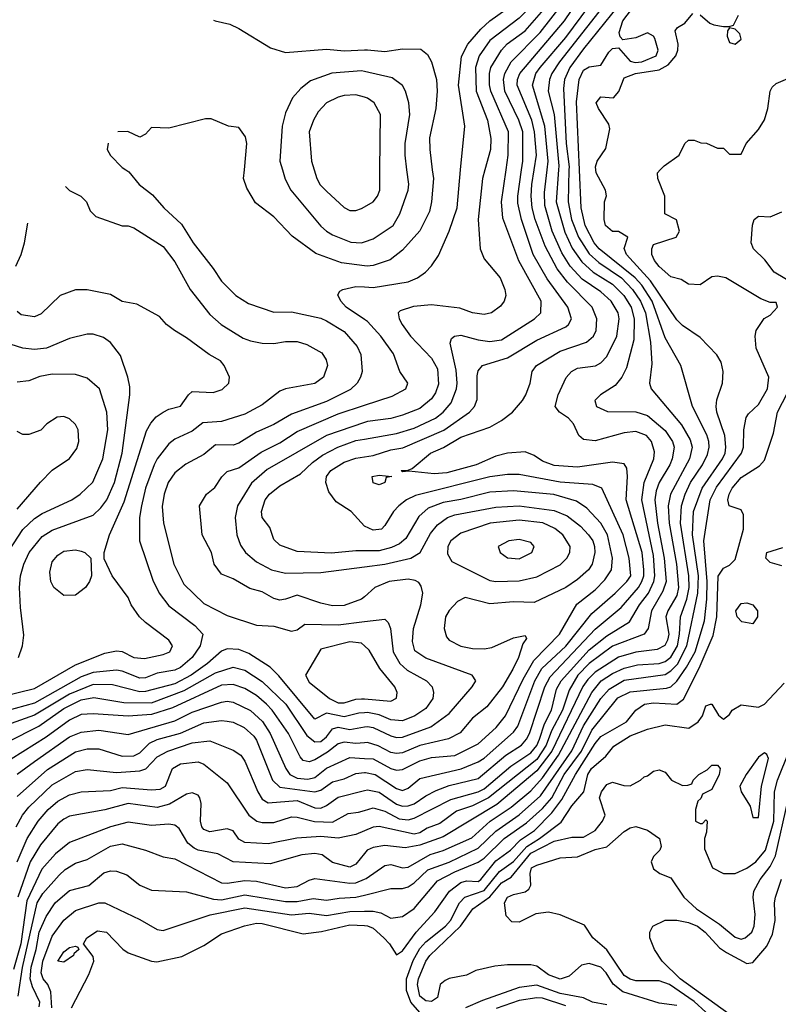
# Model space of a CAD drawing. Header units: inches. Extents: x 1793389 to 1900389, y 320802 to 470796.
# Tile 313 of 656: x 1828819 to 1831418, y 417143 to 420514. Entities that reach past the tile are written whole.
import ezdxf

# ---------------------------------------------------------------- set-up
doc = ezdxf.new("R2010")
doc.units = ezdxf.units.IN
doc.header["$MEASUREMENT"] = 0
for name, color, linetype in [('B8421', 7, 'Continuous'), ('B8422', 7, 'Continuous'), ('B8431', 7, 'Continuous'), ('B8432', 7, 'Continuous')]:
    doc.layers.add(name, color=color, linetype=linetype)

msp = doc.modelspace()

# ---------------------------------------------------------------- linework, layer by layer
at = {"layer": 'B8421', "color": 2}
for points, elevation in [([(1829182.5, 420000), (1829193.2, 419993.2), (1829228.7, 419950), (1829274, 419914), (1829312.7, 419870), (1829373.6, 419813.6), (1829412.7, 419750), (1829482, 419662), (1829510, 419619), (1829559, 419570), (1829602.5, 419542.5), (1829690, 419512.3), (1829750, 419514), (1829850, 419491.6), (1829870, 419482.9), (1829930, 419446.6), (1829974.9, 419394.9), (1829987.5, 419367.5), (1829992, 419310), (1829986.6, 419290), (1829975.1, 419270), (1829952.1, 419247.9), (1829870, 419207.2), (1829750, 419163.1), (1829690, 419128.4), (1829630, 419101.3), (1829570, 419064.4), (1829550, 419057.1), (1829490, 419058), (1829450, 419024.9), (1829388.1, 418991.9), (1829350, 418962), (1829327.6, 418930), (1829314, 418890), (1829307.5, 418847.5), (1829312, 418790), (1829347, 418650), (1829381, 418581), (1829450, 418515.1), (1829530, 418474), (1829630, 418440.9), (1829690, 418438), (1829750, 418420.9), (1829770, 418425.2), (1829795.9, 418444.1), (1829910, 418442.6), (1830000, 418453.1)], 306), ([(1830000, 419671.7), (1829921.7, 419681.7), (1829833.7, 419713.7), (1829752.5, 419772.5), (1829690, 419838.8), (1829627.1, 419887.1), (1829596.8, 419936.8), (1829586, 419970), (1829588.8, 420000)], 306), ([(1829719.3, 420000), (1829728.5, 419968.5), (1829747.3, 419930), (1829850, 419807.7), (1829870, 419790.6), (1829890, 419778), (1829952.8, 419752.8), (1829990, 419750.4), (1830000, 419753.8)], 310), ([(1829827.1, 420000), (1829836.3, 419970), (1829848.7, 419948.7), (1829870, 419927.3), (1829930, 419870.8), (1829950, 419860.7), (1829970, 419860.7), (1829990, 419867.3), (1830000, 419873.3)], 314), ([(1828976.1, 419942.8), (1828989.5, 419929.5), (1829028, 419910), (1829048, 419890), (1829060.2, 419860.2), (1829080.2, 419840.2), (1829170, 419808.7), (1829190, 419808.7), (1829210, 419802), (1829310, 419737.2), (1829350, 419685.2), (1829402.7, 419590), (1829470, 419505.2), (1829509, 419470), (1829583.9, 419423.9), (1829610, 419415.1), (1829650, 419406.6), (1829690, 419405.2), (1829730, 419412), (1829770, 419412.3), (1829802.5, 419402.5), (1829853.8, 419373.8), (1829869.2, 419350), (1829873.2, 419330), (1829859.3, 419290), (1829830, 419268), (1829730, 419250.6), (1829710, 419242), (1829650, 419195.5), (1829590, 419163), (1829510, 419138.4), (1829446.5, 419133.5), (1829410, 419104.9), (1829350, 419078), (1829330, 419062), (1829290, 419010.7), (1829279.6, 418990), (1829249.7, 418910), (1829236.3, 418850), (1829229.6, 418810), (1829229.5, 418730), (1829274.5, 418594.5), (1829297, 418550), (1829330, 418506.6), (1829419.4, 418439.4), (1829446, 418410), (1829436.9, 418370), (1829409.6, 418330), (1829370, 418296.5), (1829350, 418286.3), (1829290, 418276), (1829250, 418261.1), (1829230, 418259.5), (1829170, 418283.6), (1829150, 418286.3), (1829070, 418278.5), (1829030, 418263.6), (1828870, 418173.6), (1828770, 418146.3)], 310), ([(1828805.1, 419670), (1828823.7, 419710), (1828835.1, 419750), (1828846.4, 419817)], 314), ([(1830000, 419487.4), (1829937.2, 419530), (1829919, 419550), (1829908.4, 419571.6), (1829915.3, 419584.7), (1829926, 419590), (1829970, 419600.5), (1830000, 419599.1)], 302), ([(1828762.6, 418197.4), (1828870, 418224.2), (1829010, 418304.6), (1829110, 418345.3), (1829150, 418352.7), (1829170, 418350.4), (1829210, 418330.6), (1829246.6, 418326.6), (1829310, 418340.4), (1829332.7, 418350), (1829342.7, 418370), (1829330, 418389), (1829249.5, 418449.5), (1829229.2, 418470), (1829201.2, 418510), (1829190, 418535.3), (1829135.3, 418610), (1829108.4, 418668.4), (1829108, 418690), (1829126.6, 418750), (1829176.3, 418863.7), (1829253.1, 419106.9), (1829267.9, 419132.1), (1829286.2, 419153.8), (1829310, 419170.7), (1829330, 419180.7), (1829370, 419190.8), (1829397.2, 419230), (1829410, 419240.7), (1829482, 419238), (1829512.1, 419247.9), (1829535.3, 419270), (1829538, 419290), (1829519, 419330), (1829506.3, 419346.3), (1829467.5, 419367.5), (1829390, 419425.2), (1829349.4, 419449.4), (1829322, 419470), (1829298, 419498), (1829220.2, 419540.2), (1829170, 419549.2), (1829130, 419572.7), (1829050, 419589.4), (1829010, 419589.3), (1828958, 419570), (1828892.8, 419507.2), (1828870, 419497.2), (1828824.1, 419504.1), (1828810, 419515.3)], 314), ([(1828815.3, 418330), (1828829, 418370), (1828833.2, 418406.8), (1828821.5, 418501.5), (1828818.4, 418570), (1828821.6, 418610), (1828833.6, 418650), (1828851.6, 418690), (1828895.8, 418744.2), (1828930, 418766.7), (1829070, 418818), (1829097, 418843), (1829116.9, 418870), (1829144, 418930), (1829169.7, 419030), (1829196.2, 419230), (1829196.6, 419256.6), (1829189.4, 419290), (1829164.1, 419364.1), (1829130, 419409), (1829106.3, 419426.3), (1829070, 419437.2), (1829050, 419437.2), (1828990, 419422.7), (1828910.3, 419389.7), (1828870, 419385.1), (1828830, 419389.5), (1828790, 419402)], 318), ([(1828783.3, 418696.7), (1828830, 418768), (1828870, 418806.4), (1828896.2, 418823.8), (1828997.2, 418870), (1829026, 418890), (1829069.7, 418930.3), (1829104.2, 419010), (1829120.5, 419110), (1829117.6, 419170), (1829092.3, 419250), (1829050, 419286.6), (1829010, 419299.3), (1828930, 419300.9), (1828888.1, 419291.9), (1828850, 419277.2), (1828810, 419273.2)], 322), ([(1830000, 418538.3), (1829990, 418529.6), (1829930, 418507.8), (1829890, 418507.6), (1829850, 418516.2), (1829770, 418543.6), (1829730, 418529.5), (1829710, 418527), (1829690, 418531.8), (1829650, 418555.6), (1829607, 418567), (1829550, 418599.3), (1829510, 418615.3), (1829485.2, 418650), (1829476, 418690), (1829444, 418750), (1829435.3, 418850), (1829459, 418890), (1829487.2, 418912.8), (1829511.4, 418948.6), (1829530, 418967.3), (1829570, 418979.3), (1829646.6, 419033.4), (1829710, 419065.3), (1829770, 419103.7), (1829910, 419164.6), (1830000, 419193.8)], 302), ([(1828810, 418838), (1828890, 418931), (1828930, 418972), (1828990, 419012), (1829014.2, 419045.8), (1829021.2, 419070), (1829019, 419110), (1829010, 419128), (1828990, 419148), (1828970, 419155.3), (1828947.1, 419152.9), (1828912, 419130), (1828890.9, 419109.1), (1828850, 419094), (1828830, 419094), (1828810, 419104)], 326), ([(1830000, 419134.8), (1829870, 419090.3), (1829666.5, 418973.5), (1829613.4, 418926.6), (1829564.5, 418850), (1829557, 418810), (1829562.9, 418750), (1829575.3, 418715.3), (1829592.7, 418690), (1829630, 418658), (1829682, 418630), (1829730, 418618.7), (1829850, 418620.7), (1830000, 418640.5)], 298), ([(1830000, 418695.6), (1829970, 418695.8), (1829887, 418687), (1829770, 418693.6), (1829710, 418715.1), (1829690, 418734), (1829675.6, 418775.6), (1829649.5, 418810), (1829647.6, 418830), (1829659.5, 418870), (1829675.1, 418890), (1829710, 418918), (1829780.5, 418959.5), (1829821.6, 418998.4), (1829856.6, 419023.4), (1829909.3, 419050), (1829970, 419072.9), (1830000, 419078.1)], 294), ([(1830000, 418780.3), (1829954, 418830), (1829903.3, 418863.3), (1829877.6, 418897.6), (1829867.3, 418930), (1829869.6, 418950), (1829884.5, 418970), (1829930, 418998.7), (1829970, 419013.1), (1830000, 419017.7)], 290), ([(1830000, 418370.2), (1829990, 418379.5), (1829950, 418383.6), (1829850, 418359.3), (1829798, 418270), (1829810, 418246), (1829880.4, 418190), (1829910, 418175.2), (1829930, 418174.6), (1829970, 418187.7), (1829990, 418189), (1830000, 418188.1)], 310), ([(1830000, 418141.1), (1829980.3, 418139.7), (1829930, 418127.1), (1829870, 418139.5), (1829830, 418119.1), (1829707.1, 418267.1), (1829677.1, 418297.1), (1829603.4, 418343.4), (1829570, 418358), (1829530, 418360.4), (1829510, 418352.4), (1829462.4, 418310), (1829406.3, 418270), (1829350, 418239.7), (1829250, 418213.4), (1829230, 418212.3), (1829136.5, 418236.5), (1829070, 418237.2), (1828990, 418204.3), (1828870, 418133.2), (1828790, 418104.4)], 306), ([(1828778.4, 418041.6), (1828884.4, 418095.6), (1828970, 418155.8), (1829030, 418185.5), (1829072.7, 418192.7), (1829175.6, 418175.6), (1829270, 418175.2), (1829382.8, 418217.2), (1829490, 418277.3), (1829550, 418297.4), (1829590, 418287), (1829650, 418248.5), (1829730.1, 418170.1), (1829802.7, 418062.7), (1829830, 418041.7), (1829850, 418042.3), (1829870, 418058.7), (1829890, 418086.4), (1829910, 418092.2), (1829950, 418083.2), (1830000, 418092.4)], 302), ([(1830000, 418038.2), (1829970, 418036.1), (1829930, 418040.8), (1829910, 418034.9), (1829873.8, 418006.2), (1829830, 417979.5), (1829810, 417972.4), (1829790, 417978), (1829779.3, 417990), (1829740.3, 418070), (1829684.2, 418150), (1829664.9, 418170), (1829630, 418200.3), (1829590, 418224.2), (1829550, 418237.4), (1829510, 418235.6), (1829342.5, 418157.5), (1829270, 418135.5), (1829190, 418128.9), (1829070, 418137.4), (1829030, 418134.6), (1828990, 418116), (1828910, 418057.4), (1828790, 417982)], 298), ([(1828809.8, 417930.2), (1828870, 417974.6), (1828990, 418058), (1829030, 418074.9), (1829090, 418081.7), (1829190, 418066), (1829350, 418113.6), (1829410, 418143.2), (1829510, 418177.4), (1829530, 418180.3), (1829550, 418177), (1829610, 418148.7), (1829651.1, 418111.1), (1829677.4, 418070), (1829730.3, 417950), (1829744.4, 417930), (1829770, 417916.5), (1829806.3, 417913.7), (1829830, 417919.6), (1829870, 417951.7), (1829950, 417987.2), (1830000, 417984.4)], 294), ([(1828810, 417854.4), (1828913.7, 417946.3), (1829010, 418007), (1829050, 418017), (1829090, 418017.6), (1829170, 417992), (1829210, 417993.1), (1829230, 418003.7), (1829263.7, 418036.3), (1829290, 418049), (1829370, 418071.5), (1829450, 418106), (1829510, 418114), (1829530, 418112.4), (1829550, 418108.2), (1829587.3, 418090), (1829620.5, 418060.5), (1829630, 418047.3), (1829685.3, 417910), (1829710, 417886.3), (1829830, 417870.2), (1829850, 417876), (1829890, 417904.2), (1829930, 417914.9), (1829970, 417933.1), (1830000, 417936)], 290), ([(1828807.1, 417750), (1828828.3, 417790), (1828850, 417817.6), (1828930, 417893.7), (1829010, 417939.5), (1829050, 417946.7), (1829150, 417936.9), (1829230, 417942), (1829251, 417949), (1829290, 417990.4), (1829326, 418010), (1829410, 418038.3), (1829470, 418044.4), (1829550, 418013.4), (1829576, 417996), (1829590, 417974.8), (1829634.4, 417870), (1829650, 417845.5), (1829670, 417832.7), (1829770, 417840.8), (1829830, 417815.2), (1829850, 417814.6), (1829870, 417823.1), (1829910, 417851.8), (1830000, 417874.5)], 286), ([(1828809.8, 417630), (1828844.4, 417710), (1828882.4, 417770), (1828916.9, 417810), (1828950, 417838), (1828990, 417860.3), (1829030, 417870.4), (1829130, 417875.3), (1829170, 417884.6), (1829270, 417877.4), (1829300.5, 417879.5), (1829318.4, 417890), (1829342.7, 417950), (1829370, 417966), (1829430, 417972.4), (1829450, 417965.5), (1829530, 417901), (1829603.8, 417790), (1829631.3, 417770), (1829650, 417765.3), (1829690, 417764.9), (1829750, 417784.2), (1829770, 417783.7), (1829829.1, 417769.1), (1829890, 417766.3), (1829944.2, 417795.8), (1829979.4, 417800.6), (1830000, 417806.6)], 282), ([(1830000, 417736.5), (1829970, 417724.4), (1829910, 417711.7), (1829850, 417716.9), (1829768, 417712), (1829670, 417692.2), (1829590, 417697.1), (1829570, 417707.7), (1829550, 417736.3), (1829530, 417743), (1829470, 417733), (1829450, 417740.7), (1829443, 417750), (1829438.4, 417770), (1829440.5, 417830), (1829436.3, 417850), (1829430, 417858.8), (1829410, 417867.3), (1829390, 417862), (1829331.8, 417828.2), (1829290, 417816.5), (1829190, 417830.3), (1829110, 417808.7), (1828990, 417786.4), (1828970, 417777.1), (1828950, 417760.5), (1828890, 417688.2), (1828854.8, 417630), (1828813, 417510)], 278), ([(1830000, 417658.5), (1829970, 417622), (1829950, 417612.7), (1829890, 417628), (1829854.6, 417654.6), (1829830, 417659.5), (1829785.9, 417654.1), (1829676.9, 417623.1), (1829550, 417630.4), (1829497.7, 417657.7), (1829430, 417670.3), (1829417.1, 417677.1), (1829394.9, 417694.9), (1829364.7, 417744.7), (1829350, 417756.3), (1829330, 417759.3), (1829270, 417755.3), (1829190, 417766.7), (1829129.8, 417750.2), (1828990, 417696.4), (1828941.6, 417658.4), (1828895.1, 417604.9), (1828842.9, 417497.1), (1828822.8, 417350), (1828797.8, 417262.2)], 274), ([(1828814, 417170), (1828828.9, 417268.9), (1828879.2, 417490), (1828898.5, 417521.5), (1828954.6, 417585.4), (1828975.2, 417604.8), (1829010, 417625.5), (1829050, 417638.4), (1829130, 417684.4), (1829170, 417692.4), (1829250, 417670.6), (1829310, 417648), (1829350, 417640.5), (1829510, 417558.7), (1829530, 417557), (1829590, 417566.3), (1829630, 417564.4), (1829730, 417540.9), (1829770, 417545.7), (1829810, 417568.2), (1829830, 417573), (1829950, 417556.9), (1829970, 417558.3), (1830000, 417571.3)], 270), ([(1828885.9, 417134.1), (1828888.3, 417150), (1828862.4, 417202.4), (1828854.4, 417230), (1828858, 417270), (1828875, 417330), (1828885.5, 417390), (1828910, 417443), (1828940.5, 417490), (1828990, 417532), (1829056, 417550), (1829107.3, 417592.7), (1829130, 417599.3), (1829150, 417599.1), (1829186.2, 417586.2), (1829230.5, 417550.5), (1829270, 417534), (1829390, 417528.2), (1829482.8, 417502.8), (1829510, 417500.2), (1829590, 417517.6), (1829730, 417494.4), (1829770, 417494.4), (1829824.6, 417504.6), (1829870, 417498.9), (1829913.5, 417506.5), (1829970.8, 417509.2), (1830000, 417516.6)], 266), ([(1828928.9, 417130), (1828925.7, 417185.7), (1828915.1, 417210), (1828898.7, 417230), (1828892.6, 417250), (1828898.4, 417290), (1828930, 417376.3), (1828970, 417430.5), (1829010, 417464.4), (1829090, 417490.4), (1829110, 417490.6), (1829230, 417433.4), (1829290, 417398.8), (1829310, 417394.8), (1829471.1, 417448.9), (1829590, 417472.6), (1829750, 417448.9), (1829810, 417455.2), (1829870, 417446.7), (1829950, 417460.2), (1830000, 417461.2)], 262), ([(1828996, 417130), (1829055.6, 417244.4), (1829072.7, 417290), (1829070, 417306), (1829038, 417350), (1829048.7, 417370), (1829085.4, 417394.6), (1829116, 417390), (1829171.9, 417331.9), (1829190, 417319.3), (1829270.5, 417290.5), (1829288.2, 417288.2), (1829374, 417306), (1829450, 417343.8), (1829510, 417383.8), (1829588.5, 417411.5), (1829630, 417420.3), (1829650, 417419.6), (1829790, 417383.7), (1829852.3, 417392.3), (1829950, 417414.9), (1830000, 417412.2)], 258)]:
    msp.add_lwpolyline(points, dxfattribs=dict(at, elevation=elevation))
for points, elevation in [([(1828970, 418542), (1828935.3, 418570), (1828925.2, 418590), (1828922, 418622), (1828930, 418658), (1828950, 418681), (1828970, 418694), (1829010, 418698.8), (1829030, 418694.8), (1829042, 418690), (1829062, 418670), (1829064.7, 418610), (1829058, 418590), (1829044.7, 418570), (1829010, 418544)], 314), ([(1828970, 417287), (1828949.6, 417290), (1828970, 417322.8), (1828990, 417337.3), (1829010, 417342), (1829018, 417338), (1829022, 417330), (1829004, 417316), (1829002.8, 417310)], 258)]:
    msp.add_lwpolyline(points, close=True, dxfattribs=dict(at, elevation=elevation))
at = {"layer": 'B8422', "color": 2}
for points, elevation in [([(1829482.9, 420513.1), (1829488, 420510), (1829538.6, 420498.6), (1829570, 420484), (1829678, 420418), (1829730, 420402), (1829870, 420413.3), (1829932.1, 420407.9), (1830000, 420411)], 306), ([(1830000, 420336.4), (1829990, 420338.7), (1829888.7, 420331.3), (1829815.6, 420304.4), (1829781.7, 420278.3), (1829753.8, 420246.2), (1829730, 420195.3), (1829718, 420150), (1829710.5, 420030), (1829719.3, 420000)], 310), ([(1830000, 420248.8), (1829970, 420257), (1829930, 420254.5), (1829910, 420249.4), (1829870, 420229.3), (1829841.7, 420198.3), (1829824.9, 420170), (1829810.6, 420130), (1829818, 420030), (1829827.1, 420000)], 314), ([(1829588.8, 420000), (1829597.3, 420090), (1829592.8, 420112.8), (1829570, 420144.7), (1829534, 420150), (1829475.3, 420175.3), (1829455.3, 420175.3), (1829330, 420142.8), (1829270, 420144.7), (1829250, 420122), (1829230, 420112), (1829189.1, 420130.9), (1829155.4, 420130.2)], 306), ([(1829122.2, 420091.4), (1829119, 420070), (1829129.4, 420049.4), (1829170, 420008), (1829182.5, 420000)], 306)]:
    msp.add_lwpolyline(points, dxfattribs=dict(at, elevation=elevation))
at = {"layer": 'B8431', "color": 2}
for points, elevation in [([(1830000, 419753.8), (1830030, 419763.8), (1830098, 419810), (1830120.9, 419850), (1830149.6, 419930), (1830151.5, 419951.5), (1830145.7, 420000)], 310), ([(1830000, 419017.7), (1830030, 419022.3), (1830090, 419040.9), (1830131.8, 419048.2), (1830271.5, 419108.5), (1830359.3, 419170), (1830377.2, 419190), (1830386.3, 419213.7), (1830385.8, 419294.2), (1830390, 419311.3), (1830404, 419330), (1830490, 419355.8), (1830590, 419416.4), (1830690, 419463), (1830699.3, 419470), (1830709.4, 419490), (1830696.2, 419530), (1830626.3, 419626.3), (1830577.4, 419710), (1830538, 419830), (1830525.6, 419885.6), (1830525.1, 419910), (1830538.3, 420000)], 290), ([(1830000, 417571.3), (1830006.1, 417573.9), (1830070, 417617.6), (1830090, 417621.3), (1830130, 417610.3), (1830150, 417612), (1830224.9, 417655.1), (1830270, 417669.1), (1830367.7, 417712.3), (1830430.6, 417769.4), (1830502.7, 417817.3), (1830570, 417874), (1830610, 417917.7), (1830664.3, 417995.7), (1830779.3, 418210), (1830811.2, 418250), (1830850, 418275.5), (1830890, 418293.4), (1830934.9, 418305.1), (1831010, 418310.2), (1831030, 418316.1), (1831050, 418331.6), (1831072.2, 418370), (1831079.8, 418410), (1831083.1, 418470), (1831104.1, 418530), (1831112.3, 418570), (1831110.7, 418610), (1831082.2, 418790), (1831086.4, 418850), (1831098.5, 418890), (1831117.3, 418930), (1831157.7, 418990), (1831174.9, 419025.1), (1831181.1, 419050), (1831179.7, 419070), (1831173, 419093), (1831123.6, 419190), (1831083.7, 419330), (1831030, 419425.2), (1830985.8, 419550), (1830950, 419605.4), (1830927.6, 419630), (1830804.4, 419730), (1830787.4, 419750), (1830756.4, 419810), (1830742, 419870), (1830736.5, 420000)], 270), ([(1830412.4, 420000), (1830404.2, 419970), (1830389.6, 419830), (1830396, 419730), (1830410, 419695.3), (1830465.2, 419630), (1830481.2, 419590), (1830484, 419570), (1830479, 419550), (1830466.3, 419533.7), (1830435.3, 419510), (1830410, 419504.9), (1830370, 419510.8), (1830326.4, 419526.4), (1830230, 419538), (1830167.8, 419532.2), (1830122.7, 419517.3), (1830115.3, 419510), (1830119, 419490), (1830129.4, 419470), (1830158, 419430), (1830230, 419355.1), (1830250, 419319), (1830254, 419266), (1830243.7, 419236.3), (1830230, 419215.5), (1830190, 419182.6), (1830130, 419159.5), (1830090, 419148.8), (1830010, 419138.3), (1830000, 419134.8)], 298), ([(1830664.8, 420000), (1830657.2, 419890), (1830686.2, 419786.2), (1830711.3, 419731.3), (1830744.9, 419684.9), (1830783, 419650), (1830850, 419608.4), (1830888.4, 419570), (1830913.1, 419530), (1830924.2, 419490), (1830922.5, 419417.5), (1830897.7, 419322.3), (1830882, 419290), (1830858.9, 419261.1), (1830808.7, 419230), (1830789.3, 419210.7), (1830795.3, 419190), (1830832.7, 419172.7), (1830930, 419171.6), (1830970, 419158.7), (1831030, 419107.3), (1831055.1, 419070), (1831060.5, 419050), (1831054.3, 419010), (1831046.6, 418990), (1831009.7, 418930), (1830999.3, 418900.7), (1830995.3, 418870), (1831004.1, 418790), (1831027, 418670), (1831033.1, 418590), (1831022.7, 418557.3), (1830983.5, 418490), (1830971.6, 418430), (1830958, 418410), (1830850, 418369.1), (1830770, 418310.2), (1830730.9, 418270), (1830701.1, 418218.9), (1830678.6, 418150), (1830641.1, 418078.9), (1830622.7, 418030), (1830590, 417980.7), (1830424.7, 417850), (1830370, 417822.8), (1830315.8, 417804.2), (1830257.8, 417762.2), (1830214.6, 417745.4), (1830190, 417730.3), (1830170, 417725.5), (1830050, 417751.8), (1830030, 417748.7), (1830000, 417736.5)], 278), ([(1830232.4, 420000), (1830236.2, 419970), (1830229.6, 419890), (1830222.4, 419857.6), (1830190, 419790.8), (1830130, 419724.9), (1830088.1, 419691.9), (1830030, 419672.7), (1830009.6, 419670.4), (1830000, 419671.7)], 306), ([(1830000, 417874.5), (1830010, 417877), (1830050, 417868.9), (1830110, 417827.9), (1830130, 417820.8), (1830150, 417822), (1830170, 417829), (1830210, 417857), (1830245.5, 417874.5), (1830290, 417891.5), (1830390, 417915.6), (1830483.9, 417996.1), (1830538, 418030), (1830555.1, 418050), (1830564.8, 418070), (1830617.6, 418230), (1830636.2, 418263.8), (1830790, 418427.4), (1830879, 418501), (1830938.5, 418570), (1830949.8, 418590), (1830956.5, 418610), (1830956.8, 418630), (1830950.8, 418690), (1830896.9, 418870), (1830901.6, 418950), (1830898.9, 418978.9), (1830890, 418993.2), (1830850, 418999.5), (1830730, 418982), (1830650, 418988.2), (1830610, 419002.9), (1830581.6, 419021.6), (1830550, 419034), (1830490.3, 419029.7), (1830450, 419019.6), (1830382.8, 418990), (1830282.4, 418962.4), (1830238.9, 418958.9), (1830152, 418968), (1830130, 418966), (1830126, 418970), (1830150, 418971.3), (1830163.1, 418976.9), (1830226, 419030), (1830271.2, 419048.8), (1830330, 419084.9), (1830430, 419119.3), (1830470, 419141.6), (1830506.6, 419170), (1830540.9, 419210), (1830553.2, 419230), (1830568, 419270), (1830574, 419310), (1830589.2, 419330), (1830670, 419379.5), (1830761.2, 419410), (1830784.5, 419430), (1830793.6, 419450), (1830795.6, 419490), (1830779.6, 419530), (1830695.3, 419615.3), (1830660.6, 419660.6), (1830619.2, 419739.2), (1830585.1, 419830), (1830574.5, 419870), (1830570.9, 419910), (1830573.1, 419950), (1830581.4, 420000)], 286), ([(1830000, 417516.6), (1830090, 417539.3), (1830130, 417539.5), (1830150, 417544.9), (1830170, 417558.4), (1830216.6, 417603.4), (1830290, 417629.1), (1830390, 417677.3), (1830450, 417735.2), (1830530, 417791.4), (1830603.4, 417856.6), (1830709.9, 418010.1), (1830750, 418096), (1830810, 418190.3), (1830838, 418222), (1830890, 418252.2), (1831030, 418272.4), (1831050, 418284.4), (1831072.1, 418307.9), (1831104.8, 418370), (1831142.6, 418550), (1831144.5, 418610), (1831124.1, 418750), (1831127.4, 418830), (1831157.3, 418910), (1831226.9, 419010), (1831235.4, 419030), (1831238.3, 419050), (1831234.3, 419090), (1831207.3, 419170), (1831205.1, 419190), (1831207.5, 419212.5), (1831226, 419270), (1831229.3, 419310), (1831221.5, 419341.5), (1831206.8, 419366.8), (1831150, 419426), (1831090, 419466.6), (1831070, 419486.6), (1830980.2, 419620.2), (1830897.6, 419710), (1830889.3, 419730.7), (1830902, 419770), (1830870, 419789), (1830850, 419789.2), (1830825.2, 419810), (1830821.2, 419830), (1830822, 419890), (1830828.9, 419911.1), (1830825.2, 419930), (1830794, 419990), (1830792.9, 420000)], 266), ([(1830000, 419873.3), (1830030, 419891), (1830045.2, 419910), (1830052.3, 419930), (1830052.9, 420000)], 314), ([(1830000, 419078.1), (1830110, 419096.9), (1830170, 419115.6), (1830243.7, 419150), (1830270, 419170.4), (1830297.4, 419202.6), (1830315.1, 419250), (1830317.7, 419270), (1830313.9, 419313.9), (1830293.2, 419406.8), (1830298, 419422), (1830308, 419430), (1830330, 419433.4), (1830390, 419417.6), (1830430, 419412.4), (1830470, 419417.6), (1830582.7, 419490), (1830603.7, 419510), (1830605.6, 419550), (1830528.7, 419688.7), (1830474.5, 419834.5), (1830469.7, 419890), (1830485.4, 420000)], 294), ([(1830700.5, 420000), (1830698.2, 419890), (1830709.8, 419830), (1830732.9, 419770), (1830770, 419712.6), (1830802.8, 419682.8), (1830881, 419630), (1830918.7, 419590), (1830945.6, 419550), (1830962.8, 419510), (1830979.8, 419410), (1830983.9, 419336.1), (1830976.2, 419270), (1830982, 419250), (1831086.6, 419126.6), (1831115.8, 419075.8), (1831122.6, 419050), (1831113.7, 419010), (1831048.4, 418890), (1831040.4, 418850), (1831044.1, 418790), (1831068.8, 418650), (1831075.5, 418570), (1831070, 418542), (1831038.9, 418490), (1831032.6, 418470), (1831042.3, 418410), (1831038.5, 418390), (1831028.6, 418371.4), (1831002.5, 418357.5), (1830930, 418348), (1830870, 418331.4), (1830790, 418279.6), (1830764.9, 418255.1), (1830748.6, 418231.4), (1830641.7, 418010), (1830590, 417941.8), (1830453.6, 417826.4), (1830270, 417716.5), (1830190, 417687.1), (1830139, 417679), (1830070, 417686.7), (1830030, 417679.3), (1830009.4, 417670), (1830000, 417658.5)], 274), ([(1830000, 419599.1), (1830030, 419597.6), (1830150, 419616.3), (1830182, 419630), (1830209, 419650), (1830230, 419671.3), (1830253.8, 419706.2), (1830289.7, 419790.3), (1830317, 419870), (1830329.4, 420000)], 302), ([(1830000, 417806.6), (1830030, 417815.3), (1830070, 417803.6), (1830118.3, 417778.3), (1830150, 417774.7), (1830170, 417780.2), (1830296.1, 417843.9), (1830390, 417870.2), (1830410, 417880.7), (1830501.7, 417958.3), (1830570, 418003.2), (1830590, 418028.9), (1830599.4, 418050), (1830616.6, 418103.4), (1830640.4, 418150), (1830658.3, 418221.7), (1830673.3, 418250), (1830770, 418356.1), (1830830, 418404), (1830907.6, 418452.4), (1830942.6, 418510), (1830973.1, 418550), (1830990.8, 418590), (1830994.6, 418610), (1830990, 418679), (1830949.8, 418870), (1830958.5, 418930), (1830991.2, 419010), (1830993.9, 419033.9), (1830983.6, 419070), (1830966, 419090), (1830930, 419104.2), (1830890, 419099.6), (1830790, 419072.3), (1830750, 419077.2), (1830734, 419090), (1830716, 419130), (1830699.3, 419150), (1830668.7, 419170), (1830653.2, 419190), (1830663.6, 419230), (1830691.3, 419288.7), (1830709.3, 419310), (1830730, 419320.5), (1830791.3, 419328.7), (1830810, 419339.1), (1830830, 419360.7), (1830864.2, 419430), (1830872.8, 419490), (1830869.6, 419510), (1830845.6, 419550), (1830810, 419582), (1830745.9, 419625.9), (1830704.8, 419670), (1830676.4, 419716.4), (1830643.5, 419790), (1830617.6, 419877.6), (1830617, 419923), (1830625.5, 420000)], 282), ([(1830000, 417461.2), (1830030, 417461.7), (1830055.9, 417455.9), (1830090, 417437.1), (1830130, 417443), (1830170, 417470.6), (1830250, 417565.3), (1830310, 417596.2), (1830390, 417628.9), (1830410, 417642.7), (1830478.9, 417710), (1830555.6, 417764.4), (1830610, 417812.7), (1830642.2, 417850), (1830684, 417930), (1830743.4, 418010), (1830778.6, 418081.4), (1830868.3, 418191.7), (1830910, 418212.6), (1831034.3, 418225.7), (1831050, 418230.3), (1831070.6, 418249.4), (1831103.4, 418296.6), (1831132.5, 418350), (1831164.5, 418455.5), (1831173, 418530), (1831174.3, 418590), (1831162.2, 418730), (1831184.2, 418870), (1831206.5, 418913.5), (1831291.3, 419030), (1831298, 419050), (1831299.6, 419110), (1831307.5, 419152.5), (1831315.1, 419164.9), (1831350, 419196), (1831380.9, 419250), (1831385.2, 419290), (1831342, 419390), (1831339, 419430), (1831342, 419450), (1831368.9, 419491.1), (1831390, 419502), (1831415.3, 419530), (1831410, 419546), (1831390, 419546), (1831358, 419558), (1831238, 419630), (1831210, 419636), (1831190, 419633.2), (1831150, 419606), (1831110, 419608.7), (1831084.7, 419624.7), (1831050, 419634), (1831010, 419669.2), (1830993.2, 419690), (1830984.5, 419710), (1830984.5, 419730), (1830990, 419744.7), (1831068, 419770), (1831079.3, 419790), (1831069.2, 419829.2), (1831028.7, 419850), (1831029, 419910), (1831005.2, 419970), (1831004, 419990), (1831013.4, 420000)], 262), ([(1831471.3, 419610), (1831403.7, 419650), (1831371.5, 419691.5), (1831332.7, 419730), (1831325.2, 419750), (1831329.3, 419810.7), (1831335.3, 419830), (1831350, 419841), (1831390, 419838.8), (1831430, 419856.3)], 258), ([(1830000, 419193.8), (1830095.3, 419224.7), (1830142, 419250), (1830148.7, 419270), (1830121.2, 419310), (1830099.3, 419370), (1830056.2, 419430), (1830010, 419480.7), (1830000, 419487.4)], 302), ([(1830000, 417412.2), (1830010, 417411.6), (1830030, 417403), (1830066.8, 417370), (1830086, 417350), (1830110, 417312), (1830130, 417326), (1830176.9, 417390), (1830241, 417459), (1830291.6, 417530), (1830330, 417559.6), (1830350, 417565.5), (1830390, 417563.6), (1830398.7, 417570), (1830450, 417633.8), (1830500.5, 417670), (1830534.5, 417705.5), (1830582.1, 417737.9), (1830641.9, 417798.1), (1830676.1, 417843.9), (1830723.5, 417930), (1830790, 418035.3), (1830810, 418059.5), (1830898, 418110), (1830929.7, 418150.3), (1830959, 418170), (1830990, 418174.9), (1831069.7, 418170.3), (1831092.5, 418187.5), (1831146.6, 418293.4), (1831194.5, 418405.5), (1831207.7, 418470), (1831211.2, 418608.8), (1831230, 418636), (1831250, 418646.8), (1831270, 418666), (1831298.7, 418770), (1831298.7, 418818.7), (1831290, 418835.3), (1831249.4, 418849.4), (1831244.5, 418870), (1831249.6, 418890), (1831259.6, 418910), (1831290, 418946), (1831353.1, 418986.9), (1831370, 419006), (1831401.3, 419098.7), (1831415.1, 419170), (1831466.9, 419270)], 258), ([(1830000, 417936), (1830003.7, 417936.3), (1830036.3, 417930), (1830110, 417881.7), (1830130, 417875.3), (1830150, 417882.4), (1830190, 417915.3), (1830330.8, 417949.2), (1830390, 417973.1), (1830410, 417986), (1830510, 418074), (1830525, 418095), (1830583.5, 418250), (1830607.8, 418292.2), (1830690, 418368.9), (1830778.8, 418481.2), (1830858.7, 418550), (1830898.7, 418590), (1830912.3, 418610), (1830907.1, 418670), (1830886, 418750), (1830812.7, 418910), (1830782.4, 418922.4), (1830670, 418931), (1830530, 418957.4), (1830490, 418957.4), (1830430, 418948.4), (1830174.8, 418885.2), (1830144, 418870), (1830118, 418850), (1830099.1, 418830), (1830070, 418782), (1830058, 418770), (1830030, 418766), (1830000.2, 418780.2), (1830000, 418780.3)], 290), ([(1830000, 417984.4), (1830030, 417982.7), (1830090, 417950.3), (1830110, 417944.2), (1830130, 417946.7), (1830190, 417976), (1830230, 417987.6), (1830310, 417994.6), (1830390, 418034), (1830451.5, 418090), (1830483, 418130), (1830543.6, 418256.4), (1830580.2, 418319.8), (1830668.2, 418410), (1830727.3, 418512.7), (1830790, 418562.4), (1830823.3, 418596.7), (1830846, 418630), (1830849.7, 418670), (1830832.6, 418750), (1830809.8, 418789.8), (1830761.7, 418841.7), (1830726, 418866), (1830648.6, 418888.6), (1830510, 418901.1), (1830430, 418896.4), (1830330, 418870.9), (1830270, 418861), (1830218.5, 418841.5), (1830186.7, 418813.3), (1830142.2, 418737.8), (1830120.2, 418719.8), (1830093.1, 418706.9), (1830050, 418695.1), (1830000, 418695.6)], 294), ([(1830000, 418640.5), (1830070, 418649.7), (1830158.8, 418670), (1830190.4, 418690), (1830225.7, 418754.3), (1830250, 418784.5), (1830284.9, 418810), (1830310, 418819.1), (1830450, 418844.8), (1830530, 418849.8), (1830650, 418833.7), (1830694.9, 418814.9), (1830739.6, 418779.6), (1830767.8, 418750), (1830782, 418730), (1830788.3, 418710), (1830789.7, 418690), (1830779.6, 418650), (1830767, 418630), (1830730, 418597.1), (1830690, 418570.4), (1830581.2, 418518.8), (1830510, 418520.5), (1830430, 418514.4), (1830344.5, 418535.5), (1830318.6, 418521.4), (1830290, 418491.3), (1830277.2, 418470), (1830273.2, 418430), (1830281.5, 418401.5), (1830290, 418389.3), (1830330, 418369.5), (1830370, 418360.7), (1830410, 418359.5), (1830436.1, 418363.9), (1830510, 418397.2), (1830550, 418406), (1830555.3, 418395.3), (1830542.7, 418377.3), (1830527.3, 418330), (1830507.8, 418290), (1830473.3, 418230), (1830418.8, 418161.2), (1830370, 418122), (1830328.2, 418071.8), (1830288.2, 418051.8), (1830190, 418028.9), (1830130, 418003.6), (1830110, 418000.9), (1830090, 418004.9), (1830047.4, 418027.4), (1830010, 418038.9), (1830000, 418038.2)], 298), ([(1831430, 418644), (1831390, 418655.3), (1831375.3, 418670), (1831378, 418690), (1831432.7, 418707.3)], 254), ([(1830000, 418092.4), (1830010, 418094.3), (1830030, 418090.3), (1830090, 418061.7), (1830110, 418056), (1830130, 418057.4), (1830227.7, 418092.3), (1830290, 418138), (1830369.2, 418230), (1830381.2, 418250), (1830368.7, 418270), (1830210, 418327.8), (1830173, 418353), (1830164.9, 418384.9), (1830167.8, 418430), (1830193.6, 418510), (1830199.5, 418550), (1830194.5, 418574.5), (1830186.6, 418586.6), (1830174, 418594), (1830150, 418598.4), (1830084.7, 418590), (1830036, 418570), (1830000, 418538.3)], 302), ([(1830000, 418453.1), (1830070, 418461.2), (1830081.2, 418450), (1830089.5, 418429.5), (1830098.7, 418350), (1830121.6, 418310), (1830146.4, 418286.4), (1830212.7, 418250), (1830232.3, 418230), (1830237, 418210), (1830234, 418190), (1830210, 418155.5), (1830172.7, 418130), (1830130, 418113.1), (1830090, 418116.9), (1830050, 418133.6), (1830010, 418141.8), (1830000, 418141.1)], 306), ([(1830000, 418188.1), (1830090, 418180.5), (1830109.3, 418190.7), (1830112.3, 418210), (1830103.7, 418230), (1830052.3, 418292.3), (1830015.6, 418355.6), (1830000, 418370.2)], 310), ([(1830190, 417115.1), (1830158.4, 417150), (1830143.5, 417190), (1830143.7, 417230), (1830167.3, 417292.7), (1830190, 417333.4), (1830210, 417356), (1830277.7, 417410), (1830295.1, 417430), (1830325.4, 417490), (1830344.2, 417510), (1830410, 417532.9), (1830462.8, 417597.2), (1830510, 417632), (1830556.8, 417683.2), (1830599.8, 417710), (1830673.7, 417766.3), (1830710, 417822.4), (1830751.2, 417870), (1830765.6, 417930), (1830777.7, 417950), (1830827.3, 417992.7), (1830853.9, 418026.1), (1830910, 418061.7), (1830970, 418085.3), (1831030, 418099.1), (1831111.3, 418088.7), (1831143.7, 418110), (1831158, 418130), (1831170, 418164.7), (1831186, 418170), (1831190.3, 418170.3), (1831213.2, 418133.2), (1831230, 418118.8), (1831250, 418134.8), (1831259.5, 418150), (1831290, 418168.4), (1831350, 418160.5), (1831370, 418170.6), (1831437.4, 418242.6)], 254), ([(1831070, 417138.7), (1831010, 417146.3), (1830885.6, 417185.6), (1830851.6, 417211.6), (1830828, 417250), (1830810, 417269.6), (1830770, 417282), (1830743.4, 417276.6), (1830700.9, 417239.1), (1830670, 417228.2), (1830630, 417244), (1830590, 417273.6), (1830570, 417277.6), (1830490, 417278), (1830446.6, 417273.4), (1830381.7, 417258.3), (1830350, 417242.9), (1830290, 417231.1), (1830275.9, 417224.1), (1830259.3, 417210), (1830250, 417166), (1830230, 417152), (1830210, 417154), (1830189.8, 417170), (1830182, 417210), (1830185.1, 417230), (1830209.7, 417290), (1830223.5, 417310), (1830328.5, 417410), (1830371.5, 417470), (1830429.3, 417510.7), (1830470, 417558.5), (1830502, 417578), (1830570, 417660.2), (1830650, 417700.8), (1830710, 417714.4), (1830750, 417714.4), (1830790, 417738), (1830815.1, 417770), (1830824.2, 417790), (1830804.7, 417850), (1830812, 417870), (1830830, 417894.8), (1830850, 417902.8), (1830888.4, 417891.6), (1830910, 417891.3), (1830946, 417910), (1830958, 417922), (1830970, 417924.7), (1830990, 417941), (1831010, 417946), (1831030, 417938), (1831052, 417910), (1831090, 417892), (1831107.3, 417892.7), (1831122, 417898), (1831126, 417910), (1831146, 417930), (1831174, 417946), (1831190, 417962), (1831210, 417962), (1831218, 417950), (1831214.8, 417930), (1831190, 417878), (1831158, 417862), (1831152.7, 417847.3), (1831142, 417838), (1831134, 417810), (1831134, 417770), (1831150, 417762), (1831158, 417762), (1831170, 417774), (1831174, 417770), (1831172, 417732), (1831164.7, 417710), (1831165.4, 417674.6), (1831192, 417610), (1831230, 417591), (1831270, 417590.7), (1831310, 417608.4), (1831340.7, 417630), (1831373.3, 417670), (1831402, 417770), (1831404.8, 417870), (1831414.5, 417910), (1831454.7, 418010)], 250), ([(1831210, 417079.3), (1831130, 417151.9), (1831044.5, 417210), (1831010, 417223.5), (1830930, 417222.7), (1830910, 417228.5), (1830890, 417241.3), (1830830, 417329.3), (1830782.7, 417370), (1830754, 417414), (1830670, 417449.4), (1830630, 417458), (1830587.3, 417452.7), (1830530, 417424), (1830505.2, 417425.2), (1830485.2, 417445.2), (1830479.3, 417490), (1830489.5, 417510), (1830510, 417519.1), (1830550, 417527.3), (1830562.7, 417537.3), (1830569.7, 417550.3), (1830568.2, 417590), (1830572.7, 417610), (1830590, 417619.5), (1830670, 417644.4), (1830730, 417647.4), (1830790, 417672.9), (1830830, 417682.4), (1830890, 417734.8), (1830910, 417746.8), (1830930, 417751.3), (1830970, 417738.8), (1831010.8, 417710), (1831016.9, 417683.1), (1831012, 417670), (1830990, 417648.7), (1830982, 417630), (1830990, 417606.8), (1831012, 417590), (1831050, 417576), (1831094.4, 417510), (1831137.1, 417470), (1831216.8, 417416.8), (1831270, 417372.4), (1831290, 417365.3), (1831304, 417370), (1831327, 417390), (1831335.1, 417410), (1831338.7, 417450), (1831331.5, 417510), (1831333.6, 417530), (1831355.1, 417570), (1831390, 417614.4), (1831408.4, 417651.6), (1831450, 417838.8)], 246), ([(1831319, 417059), (1831081.3, 417230), (1831019.3, 417290), (1830994, 417330), (1830978, 417370), (1830978, 417390), (1830988, 417410), (1831030, 417431.3), (1831070, 417430.8), (1831110, 417423), (1831140.7, 417410), (1831167.7, 417390), (1831216.1, 417336.1), (1831239.9, 417319.9), (1831310, 417282.8), (1831330, 417286), (1831378.8, 417341.2), (1831397.3, 417382.7), (1831406.6, 417430), (1831404.2, 417490), (1831407.6, 417510), (1831428.5, 417571.5)], 242), ([(1830830, 417140.4), (1830781.2, 417150), (1830750, 417165.1), (1830670, 417179.8), (1830590, 417208.4), (1830530, 417199.7), (1830404.4, 417155.6), (1830346, 417130)], 254), ([(1830690, 417137.7), (1830610, 417164.2), (1830590, 417165.2), (1830530, 417155.3), (1830451.6, 417128.4)], 258)]:
    msp.add_lwpolyline(points, dxfattribs=dict(at, elevation=elevation))
for points, elevation in [([(1830050, 418922), (1830030, 418928.7), (1830026, 418950), (1830050, 418954.8), (1830094, 418950), (1830074, 418946), (1830070, 418929)], 286), ([(1830530, 418800.4), (1830430.2, 418789.8), (1830330, 418756.2), (1830296.3, 418730), (1830285.5, 418710), (1830284.9, 418684.9), (1830299.1, 418659.1), (1830430, 418594), (1830450, 418590.3), (1830530, 418592.2), (1830590, 418606.7), (1830670, 418648), (1830692.7, 418670), (1830703.7, 418690), (1830704.5, 418710), (1830679.5, 418750), (1830651.9, 418771.9), (1830610.8, 418790.8)], 302), ([(1830530, 418734), (1830494, 418730), (1830458, 418710), (1830464.7, 418690), (1830490, 418671), (1830530, 418668.2), (1830573.2, 418690), (1830581.2, 418710), (1830570, 418724)], 306), ([(1831330, 418446), (1831292.5, 418452.5), (1831277.2, 418470), (1831272.7, 418490), (1831290, 418514.8), (1831310, 418517.3), (1831330, 418510.7), (1831346.8, 418490), (1831346.8, 418470)], 254), ([(1831370, 418004), (1831350, 417989), (1831308.2, 417930), (1831286.4, 417890), (1831290.5, 417870), (1831321.1, 417821.1), (1831330, 417782), (1831350, 417782), (1831360.5, 417890), (1831384, 417984), (1831378.6, 417998.6)], 254)]:
    msp.add_lwpolyline(points, close=True, dxfattribs=dict(at, elevation=elevation))
at = {"layer": 'B8432', "color": 2}
for points, elevation in [([(1830000, 420863.2), (1830110, 420909.3), (1830150, 420939.3), (1830210, 420947), (1830270, 420971.3), (1830390, 420999.7), (1830470, 421003), (1830509.2, 420990), (1830525.1, 420970), (1830537.4, 420850), (1830550, 420824.5), (1830617.6, 420737.6), (1830628.3, 420690), (1830619.8, 420650), (1830579.1, 420570), (1830530, 420518.9), (1830430, 420443.1), (1830392.6, 420390), (1830380.4, 420350), (1830383.1, 420270), (1830422, 420170), (1830433.1, 420106.9), (1830431.5, 420070), (1830412.4, 420000)], 298), ([(1830581.4, 420000), (1830589.8, 420050), (1830582.2, 420130), (1830572.9, 420170), (1830523.5, 420290), (1830524.8, 420310), (1830532.4, 420330), (1830685.1, 420510), (1830820.5, 420710)], 286), ([(1830625.5, 420000), (1830628.9, 420030), (1830618.4, 420150), (1830575.1, 420290), (1830587.1, 420330), (1830601.7, 420350), (1830690, 420453.4), (1830824.6, 420635.4)], 282), ([(1830853.7, 420606.3), (1830668.4, 420370), (1830641.7, 420330), (1830633.7, 420310), (1830629.7, 420270), (1830649.8, 420189.8), (1830665.8, 420014.2), (1830664.8, 420000)], 278), ([(1830329.4, 420000), (1830343.7, 420150), (1830322, 420290), (1830332.3, 420387.7), (1830353.6, 420430), (1830398.6, 420481.4), (1830430, 420510.3), (1830511.7, 420568.3)], 302), ([(1830485.4, 420000), (1830492.6, 420050), (1830493.7, 420130), (1830433.3, 420270), (1830428.5, 420291.5), (1830428.6, 420330), (1830432.6, 420350), (1830469.8, 420410.2), (1830489, 420431), (1830550, 420476.5), (1830622.3, 420557.7)], 294), ([(1830538.3, 420000), (1830542.7, 420030), (1830542, 420130), (1830528.6, 420170), (1830481, 420270), (1830476, 420310), (1830480.4, 420330), (1830502, 420370), (1830601.7, 420470), (1830675.5, 420564.5)], 290), ([(1830870, 420562.6), (1830750, 420414.9), (1830703.1, 420350), (1830684.8, 420310), (1830681.3, 420278.7), (1830690.7, 420090), (1830700.7, 420010), (1830700.5, 420000)], 274), ([(1830736.5, 420000), (1830726.7, 420233.3), (1830735.4, 420310), (1830750, 420341.6), (1830770, 420353), (1830810, 420358.8), (1830837, 420403), (1830850, 420416), (1830870, 420418), (1830910, 420372.7), (1830927.5, 420367.5), (1830950, 420370.3), (1830999.3, 420390), (1831006.6, 420410), (1830995.1, 420450), (1830990, 420458), (1830970, 420469.5), (1830930, 420452), (1830885.2, 420445.2), (1830876, 420456), (1830872.3, 420470), (1830885.1, 420510), (1830930, 420568.5)], 270), ([(1830792.9, 420000), (1830791.8, 420010), (1830797, 420030), (1830827.2, 420072.8), (1830840.2, 420140.2), (1830836.6, 420156.6), (1830801.2, 420210), (1830794, 420230), (1830809.4, 420250.6), (1830853.2, 420246.8), (1830871.9, 420268.1), (1830890, 420315.5), (1830929, 420330), (1831010, 420342.4), (1831040.5, 420359.5), (1831066.3, 420390), (1831074, 420410), (1831074.5, 420430), (1831064.1, 420475.9), (1831072.9, 420487.1), (1831097.5, 420502.5), (1831124.7, 420535.3)], 266), ([(1831150, 420530.8), (1831182.8, 420502.8), (1831196.4, 420496.4), (1831230, 420490.4), (1831249.4, 420490.6), (1831264, 420496), (1831281.6, 420530)], 266), ([(1830000, 420411), (1830010, 420411.5), (1830070, 420405.1), (1830130, 420414.5), (1830193.2, 420413.2), (1830215.5, 420395.5), (1830229.5, 420369.5), (1830246.6, 420310), (1830249.5, 420270), (1830244.5, 420210), (1830222.9, 420110), (1830223.6, 420070), (1830232.4, 420000)], 306), ([(1830145.7, 420000), (1830139.6, 420050), (1830139.6, 420090), (1830155.1, 420190), (1830152, 420230), (1830140.9, 420270), (1830130, 420289), (1830094.7, 420314.7), (1830000, 420336.4)], 310), ([(1831013.4, 420000), (1831026.3, 420013.7), (1831078, 420050), (1831098, 420090), (1831110, 420102), (1831130, 420102), (1831152.7, 420092.7), (1831171.6, 420091.6), (1831210, 420074), (1831230, 420074), (1831250, 420054), (1831290, 420054), (1831308, 420090), (1831350, 420138), (1831370, 420171.3), (1831382, 420210), (1831389.5, 420270), (1831396.9, 420283.1), (1831410, 420296.3), (1831450, 420313)], 262), ([(1830052.9, 420000), (1830054.5, 420190), (1830032.7, 420230), (1830010, 420246), (1830000, 420248.8)], 314)]:
    msp.add_lwpolyline(points, dxfattribs=dict(at, elevation=elevation))
at = {"layer": 'B8432', "color": 2, "elevation": 266}
msp.add_lwpolyline([(1831250, 420486), (1831243.6, 420476.4), (1831242, 420458), (1831250, 420436), (1831270, 420430.8), (1831290, 420447.3), (1831285.6, 420465.6), (1831270, 420482)], close=True, dxfattribs=at)

doc.saveas('drawing.dxf')
